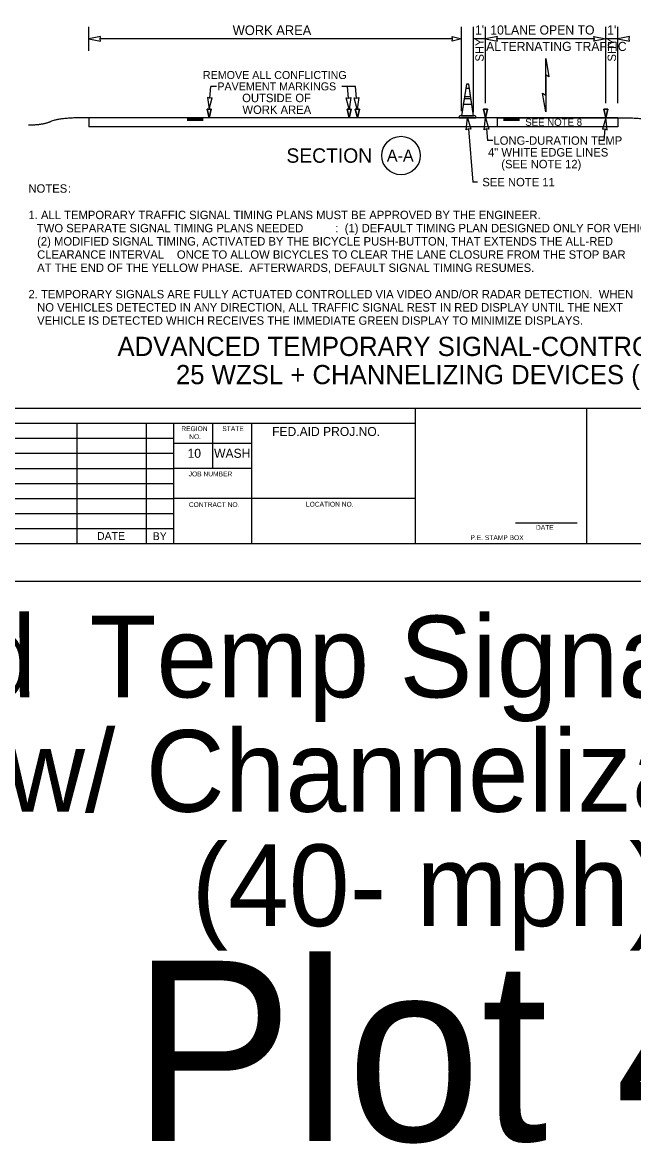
# Model space of a CAD drawing. Extents: x 99982 to 100176, y 99905 to 100011.
# Drawn here: x 100064.19 to 100069.27, y 99995.01 to 100004.34 of the extents above; entities that cross this region are included whole.
import ezdxf

# ---------------------------------------------------------------- set-up
doc = ezdxf.new("R2010")
doc.units = 0
for name, color, linetype in [('SH_DE_DetailHeading1Text', 7, 'Continuous'), ('SH_GI_GeneralNotesBodyText', 7, 'Continuous'), ('SH_GI_PlotLimits', 7, 'Continuous'), ('SH_GI_SheetBorder', 7, 'Continuous'), ('SH_GI_SheetLocationText', 7, 'Continuous'), ('SH_GI_SheetTextInCells', 7, 'Continuous'), ('TR_WZ_TrafficConeElev', 7, 'Continuous'), ('TR_WZ_WorkZoneDetails', 7, 'Continuous'), ('TR_WZ_WorkZoneTextCurrent', 7, 'Continuous')]:
    doc.layers.add(name, color=color, linetype=linetype)

msp = doc.modelspace()

# ---------------------------------------------------------------- linework, layer by layer
at = {"layer": 'SH_GI_PlotLimits'}
msp.add_lwpolyline([(100059.0625, 99999.6875), (100076.0625, 99999.6875), (100076.0625, 100010.6875), (100059.0625, 100010.6875)], close=True, dxfattribs=at)
at = {"layer": 'SH_GI_SheetBorder'}
for p, q in [((100060, 100001.1259), (100075.75, 100001.1259)), ((100067.4566, 100000), (100067.4566, 100001.1259)), ((100068.8828, 100000), (100068.8828, 100001.1259)), ((100060, 100001.0008), (100067.4566, 100001.0008)), ((100064.641, 100001.0008), (100064.641, 100000)), ((100065.2164, 100001.0008), (100065.2164, 100000)), ((100065.4451, 100001.0008), (100065.4451, 100000)), ((100065.7719, 100000.6255), (100065.7719, 100001.0008)), ((100066.0956, 100000), (100066.0956, 100001.0008)), ((100062.1821, 100000.8757), (100065.4466, 100000.8757)), ((100066.0958, 100000.831), (100065.4466, 100000.831)), ((100062.1821, 100000.7506), (100065.4466, 100000.7506)), ((100060, 100000.6255), (100065.4466, 100000.6255)), ((100066.0958, 100000.6255), (100065.4466, 100000.6255)), ((100060, 100000.5004), (100065.4466, 100000.5004)), ((100060, 100000.3753), (100065.4466, 100000.3753)), ((100067.4566, 100000.3753), (100065.4466, 100000.3753)), ((100060, 100000.2502), (100065.4466, 100000.2502)), ((100060, 100000.1251), (100065.4466, 100000.1251)), ((100068.2903, 100000.1733), (100068.802, 100000.1733)), ((100060, 100000), (100075.75, 100000))]:
    msp.add_line(p, q, dxfattribs=at)
at = {"layer": 'TR_WZ_TrafficConeElev'}
for p, q in [((100067.8754, 100003.7863), (100067.8655, 100003.7213)), ((100067.9057, 100003.7863), (100067.8754, 100003.7863)), ((100067.9156, 100003.7213), (100067.9057, 100003.7863)), ((100067.8624, 100003.7013), (100067.8555, 100003.6563)), ((100067.9187, 100003.7013), (100067.8624, 100003.7013)), ((100067.8655, 100003.7213), (100067.9156, 100003.7213)), ((100067.9256, 100003.6563), (100067.9187, 100003.7013)), ((100067.8555, 100003.6563), (100067.9256, 100003.6563)), ((100067.8262, 100003.5588), (100067.8212, 100003.5538)), ((100067.8212, 100003.5538), (100067.8212, 100003.5438)), ((100067.8212, 100003.5438), (100067.9599, 100003.5438)), ((100067.8405, 100003.5588), (100067.8262, 100003.5588)), ((100067.9599, 100003.5538), (100067.9549, 100003.5588)), ((100067.9599, 100003.5438), (100067.9599, 100003.5538))]:
    msp.add_line(p, q, dxfattribs=at)
msp.add_lwpolyline([(100067.8405, 100003.5588), (100067.9405, 100003.5588), (100067.8999, 100003.8238), (100067.8812, 100003.8238)], close=True, dxfattribs=at)
msp.add_lwpolyline([(100067.8405, 100003.5588), (100067.9405, 100003.5588), (100067.8999, 100003.8238), (100067.8812, 100003.8238)], close=True, dxfattribs=at)
msp.add_lwpolyline([(100067.9549, 100003.5588), (100067.9405, 100003.5588), (100067.8405, 100003.5588)], dxfattribs=at)
at = {"layer": 'TR_WZ_WorkZoneDetails'}
for p, q in [((100064.7405, 100004.0999), (100064.7405, 100004.2999)), ((100067.8405, 100003.5988), (100067.8405, 100004.2999)), ((100067.9405, 100003.5888), (100067.9405, 100004.2999)), ((100068.0405, 100003.6636), (100068.0405, 100004.2999)), ((100069.0405, 100003.6636), (100069.0405, 100004.2999)), ((100069.1405, 100003.6636), (100069.1405, 100004.2999)), ((100067.7656, 100004.1999), (100064.8342, 100004.1999)), ((100068.0405, 100004.1999), (100067.9405, 100004.1999)), ((100068.9468, 100004.1999), (100068.1343, 100004.1999)), ((100069.1405, 100004.1999), (100069.0405, 100004.1999)), ((100068.5405, 100003.9003), (100068.5405, 100003.7315)), ((100068.5405, 100003.7315), (100068.5405, 100003.9003)), ((100065.7479, 100003.7071), (100065.7557, 100003.8046)), ((100065.8018, 100003.8046), (100065.7557, 100003.8046)), ((100066.9586, 100003.8046), (100066.8458, 100003.8046)), ((100066.8997, 100003.7071), (100066.8919, 100003.8046)), ((100066.9664, 100003.7071), (100066.9586, 100003.8046)), ((100064.7405, 100003.5438), (100064.7405, 100003.4688)), ((100069.1405, 100003.5438), (100064.7405, 100003.5438)), ((100065.5575, 100003.5386), (100065.6905, 100003.5386)), ((100065.5575, 100003.533), (100065.6905, 100003.533)), ((100065.5575, 100003.5273), (100065.6905, 100003.5273)), ((100065.5575, 100003.5221), (100065.6905, 100003.5221)), ((100068.3235, 100003.5382), (100068.1905, 100003.5382)), ((100068.3235, 100003.5326), (100068.1905, 100003.5326)), ((100068.3235, 100003.5269), (100068.1905, 100003.5269)), ((100068.3235, 100003.5217), (100068.1905, 100003.5217)), ((100069.1405, 100003.5438), (100069.1405, 100003.4688)), ((100069.1405, 100003.4688), (100064.7405, 100003.4688)), ((100067.898, 100003.4504), (100067.9333, 100003.0068)), ((100068.048, 100003.4504), (100068.0557, 100003.3528)), ((100069.0331, 100003.4504), (100069.0253, 100003.3528)), ((100068.1019, 100003.3528), (100068.0557, 100003.3528)), ((100069.0253, 100003.3528), (100068.9792, 100003.3528)), ((100067.9733, 100003.0068), (100067.9333, 100003.0068))]:
    msp.add_line(p, q, dxfattribs=at)
for points in [[(100064.7405, 100004.1999), (100064.8388, 100004.1806), (100064.8342, 100004.1999), (100064.8388, 100004.2192)], [(100067.8405, 100004.1999), (100067.7619, 100004.1806), (100067.7656, 100004.1999), (100067.7619, 100004.2192)], [(100068.0405, 100004.1999), (100068.1388, 100004.1806), (100068.1343, 100004.1999), (100068.1388, 100004.2192)], [(100069.0405, 100004.1999), (100068.9423, 100004.1806), (100068.9468, 100004.1999), (100068.9423, 100004.2192)], [(100069.1405, 100004.1999), (100069.2388, 100004.1806), (100069.2343, 100004.1999), (100069.2388, 100004.2192)], [(100068.5405, 100004.0379), (100068.5675, 100003.8847), (100068.5405, 100003.9003)], [(100065.7405, 100003.6136), (100065.7674, 100003.7101), (100065.7479, 100003.7071), (100065.729, 100003.7131)], [(100066.9071, 100003.6136), (100066.8802, 100003.7101), (100066.8998, 100003.7071), (100066.9186, 100003.7131)], [(100066.9738, 100003.6136), (100066.9469, 100003.7101), (100066.9665, 100003.7071), (100066.9853, 100003.7131)], [(100068.5405, 100003.5939), (100068.5135, 100003.7471), (100068.5405, 100003.7315)], [(100065.7405, 100003.5438), (100065.7238, 100003.6136), (100065.7572, 100003.6136)], [(100066.9072, 100003.5438), (100066.8905, 100003.6136), (100066.9238, 100003.6136)], [(100066.9739, 100003.5438), (100066.9572, 100003.6136), (100066.9905, 100003.6136)], [(100068.0405, 100003.5438), (100068.0238, 100003.6136), (100068.0572, 100003.6136)], [(100069.0405, 100003.5438), (100069.0238, 100003.6136), (100069.0572, 100003.6136)], [(100067.8905, 100003.5438), (100067.9175, 100003.4474), (100067.8979, 100003.4504), (100067.8791, 100003.4443)], [(100068.0405, 100003.5438), (100068.0675, 100003.4474), (100068.0479, 100003.4504), (100068.0291, 100003.4443)], [(100068.1405, 100003.5438), (100069.1405, 100003.5438), (100069.1405, 100003.4688), (100068.1405, 100003.4688)], [(100068.1405, 100003.5438), (100069.1405, 100003.5438), (100069.1405, 100003.4688), (100068.1405, 100003.4688)], [(100069.0405, 100003.5438), (100069.0136, 100003.4474), (100069.0331, 100003.4504), (100069.052, 100003.4443)]]:
    msp.add_lwpolyline(points, close=True, dxfattribs=at)
for points in [[(100065.7572, 100003.6136), (100065.7238, 100003.6136), (100065.7405, 100003.5438), (100065.7572, 100003.6136)], [(100066.9238, 100003.6136), (100066.8905, 100003.6136), (100066.9072, 100003.5438), (100066.9238, 100003.6136)], [(100066.9905, 100003.6136), (100066.9572, 100003.6136), (100066.9739, 100003.5438), (100066.9905, 100003.6136)], [(100068.0572, 100003.6136), (100068.0238, 100003.6136), (100068.0405, 100003.5438), (100068.0572, 100003.6136)], [(100069.0572, 100003.6136), (100069.0238, 100003.6136), (100069.0405, 100003.5438), (100069.0572, 100003.6136)]]:
    msp.add_lwpolyline(points, dxfattribs=at)
msp.add_circle((100067.3371, 100003.2289), 0.16, dxfattribs=at)
for points in [[(100064.7405, 100003.5438), (100064.4893, 100003.5438), (100064.3639, 100003.4817), (100064.2384, 100003.4817)], [(100069.1405, 100003.5438), (100069.3917, 100003.544), (100069.5172, 100003.4819), (100069.6427, 100003.482)]]:
    msp.add_open_spline(points, degree=2, dxfattribs=at)

# ---------------------------------------------------------------- texts
at = {"layer": 'SH_DE_DetailHeading1Text'}
for s, p in [('ADVANCED TEMPORARY SIGNAL-CONTROLLED ALTERNATING 1-LANE, 2-WAY TRAFFIC', (100064.9788, 100001.5606)), ('25 WZSL + CHANNELIZING DEVICES (HIGHWAYS 40 MPH OR LESS, 8+ DAYS)', (100065.4651, 100001.3259))]:
    msp.add_text(s, height=0.16, rotation=360, dxfattribs=at).set_placement(p)
at = {"layer": 'SH_GI_GeneralNotesBodyText'}
for s, p in [('NOTES', (100064.2384, 100002.9196)), (':', (100064.5659, 100002.9196)), ('1. ALL TEMPORARY TRAFFIC SIGNAL TIMING PLANS MUST BE APPROVED BY THE ENGINEER.', (100064.2384, 100002.6998)), ('TWO SEPARATE SIGNAL TIMING PLANS NEEDED', (100064.3084, 100002.5899)), (':  (1) DEFAULT TIMING PLAN DESIGNED ONLY FOR VEHICLES. ', (100066.7909, 100002.5899)), ('(2) MODIFIED SIGNAL TIMING, ACTIVATED BY THE BICYCLE PUSH-BUTTON, THAT EXTENDS THE ALL-RED ', (100064.3106, 100002.48)), ('CLEARANCE INTERVAL ', (100064.3106, 100002.3701)), ('ONCE', (100065.4729, 100002.3701)), (' TO ALLOW BICYCLES TO CLEAR THE LANE CLOSURE FROM THE STOP BAR ', (100065.7357, 100002.3701)), ('AT THE END OF THE YELLOW PHASE.  AFTERWARDS, DEFAULT SIGNAL TIMING RESUMES.', (100064.3106, 100002.2602)), ('2. TEMPORARY SIGNALS ARE FULLY ACTUATED CONTROLLED VIA VIDEO AND/OR RADAR DETECTION.  WHEN ', (100064.2384, 100002.0404)), ('NO VEHICLES DETECTED IN ANY DIRECTION, ALL TRAFFIC SIGNAL REST IN RED DISPLAY UNTIL THE NEXT ', (100064.3106, 100001.9305)), ('VEHICLE IS DETECTED WHICH RECEIVES THE IMMEDIATE GREEN DISPLAY TO MINIMIZE DISPLAYS.', (100064.3106, 100001.8206))]:
    msp.add_text(s, height=0.07, rotation=360, dxfattribs=at).set_placement(p)
at = {"layer": 'SH_GI_SheetLocationText'}
for s, height, p in [('Advanced', 0.68, (100060.2607, 99998.7191)), (' Temp Signal-Controlled', 0.68, (100064.4951, 99998.7191)), ('Alt Traffic w/ Channelization Devices', 0.68, (100059.9592, 99997.7671)), (' (40- mph)', 0.68, (100065.3431, 99996.8151)), ('Plot 4', 1.5, (100065.1025, 99995.0267))]:
    msp.add_text(s, height=height, dxfattribs=at).set_placement(p)
at = {"layer": 'SH_GI_SheetTextInCells'}
for s, height, p in [('REGION', 0.04003, (100065.5099, 100000.9352)), ('STATE', 0.04003, (100065.8511, 100000.9357)), ('FED.AID PROJ.NO.', 0.07506, (100066.2652, 100000.8945)), ('NO.', 0.04003, (100065.5752, 100000.869)), ('10', 0.07506, (100065.5621, 100000.7131)), ('WASH', 0.07506, (100065.7826, 100000.7131)), ('JOB NUMBER', 0.04003, (100065.5712, 100000.5587)), ('CONTRACT NO.', 0.040032, (100065.5725, 100000.3037)), ('LOCATION NO.', 0.040032, (100066.5465, 100000.3067)), ('DATE', 0.04003, (100068.4597, 100000.1141)), ('DATE', 0.06505, (100064.8091, 100000.03)), ('BY', 0.06505, (100065.2725, 100000.0285)), ('P.E. STAMP BOX', 0.040032, (100067.915, 100000.0286))]:
    msp.add_text(s, height=height, dxfattribs=at).set_placement(p)
at = {"layer": 'TR_WZ_WorkZoneDetails'}
for s, height, p in [('WORK AREA', 0.08, (100065.937, 100004.2319)), ("1'", 0.076, (100067.9525, 100004.2359)), ("10'", 0.076, (100068.0794, 100004.2359)), (' LANE OPEN TO', 0.076, (100068.1674, 100004.2359)), ("1'", 0.076, (100069.0522, 100004.2359)), ('ALTERNATING TRAFFIC', 0.076, (100068.0449, 100004.0991))]:
    msp.add_text(s, height=height, dxfattribs=at).set_placement(p)
for s, height, rotation, p in [('SHY', 0.07, 90, (100068.0255, 100004.0112)), ('SHY', 0.07, 90, (100069.1255, 100004.0112)), ('SECTION', 0.12, 360, (100066.384, 100003.1689)), ('A-A', 0.1, 360, (100067.2192, 100003.1789))]:
    msp.add_text(s, height=height, rotation=rotation, dxfattribs=at).set_placement(p)
at = {"layer": 'TR_WZ_WorkZoneTextCurrent'}
for s, height, p in [('REMOVE ALL CONFLICTING', 0.0665, (100065.6895, 100003.8659)), ('PAVEMENT MARKINGS', 0.0665, (100065.8095, 100003.7714)), ('OUTSIDE OF', 0.07, (100066.016, 100003.6734)), ('WORK AREA', 0.07, (100066.018, 100003.5754)), ('SEE NOTE 8', 0.06, (100068.3705, 100003.4763)), ('LONG-DURATION TEMP', 0.07, (100068.1059, 100003.3188)), ('4" WHITE EDGE LINES', 0.07, (100068.0607, 100003.2208)), ('(SEE NOTE 12)', 0.07, (100068.171, 100003.1228)), ('SEE NOTE 11', 0.07, (100068.0133, 100002.9728))]:
    msp.add_text(s, height=height, dxfattribs=at).set_placement(p)

doc.saveas('drawing.dxf')
